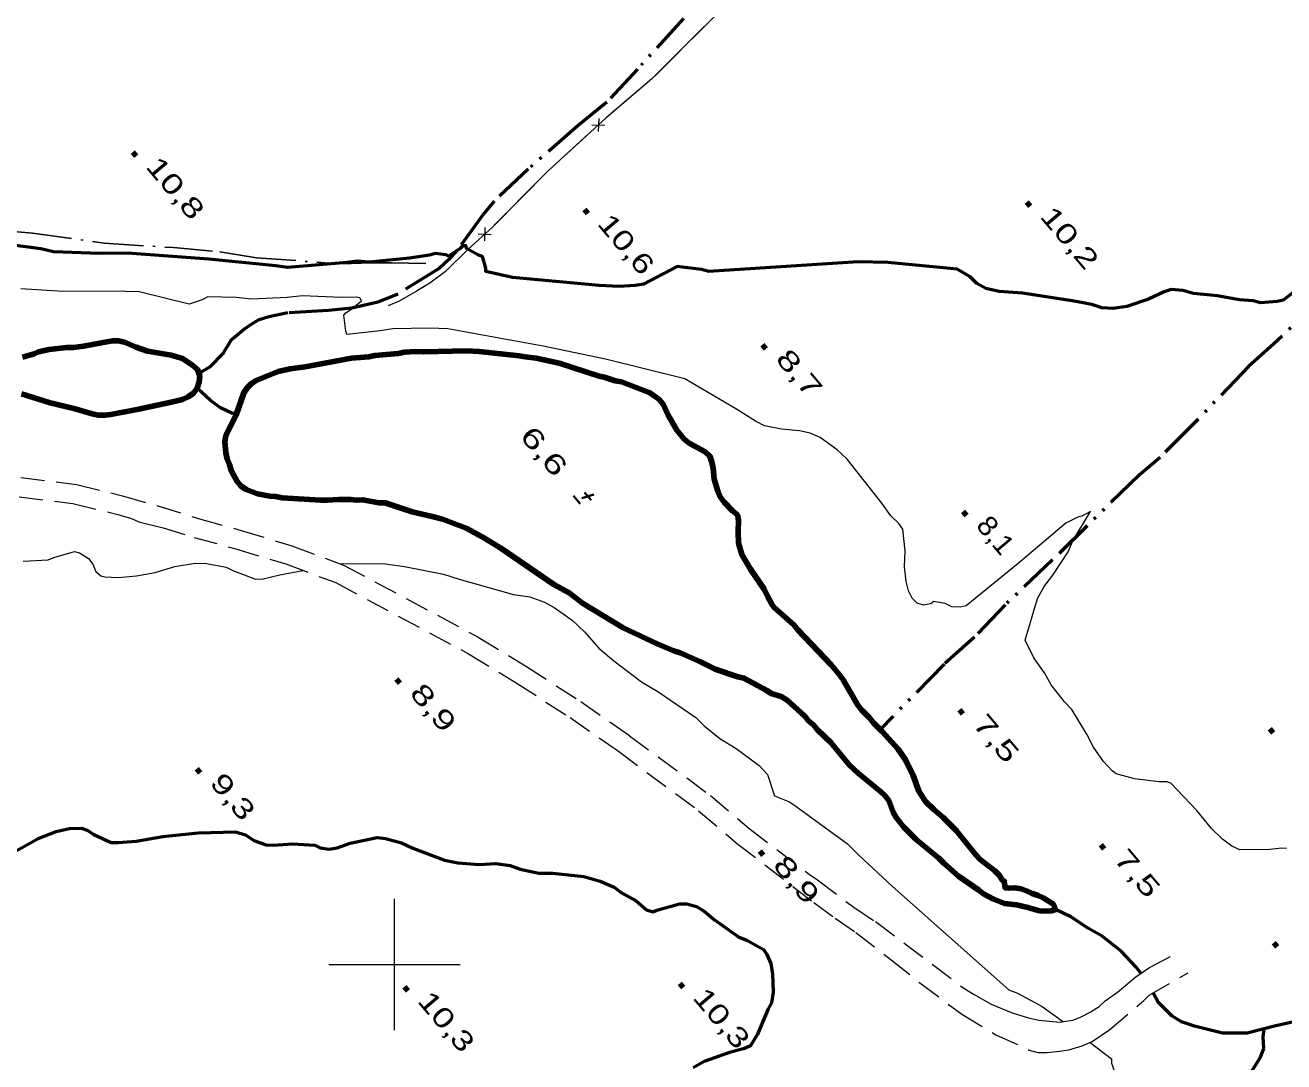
# Model space of a CAD drawing. Extents: x 386081 to 389416, y 5130568 to 5134082.
# Drawn here: x 386943.8 to 387135.3, y 5132785.2 to 5132942.9 of the extents above; entities that cross this region are included whole.
import ezdxf
from ezdxf.enums import TextEntityAlignment as Align

# ---------------------------------------------------------------- set-up
doc = ezdxf.new("R2010")
doc.units = 0
doc.header["$LTSCALE"] = 1.2
for name, pattern in [('DASH_DOUBLE_DOT', [9.2, 5, -1.2, 0.3, -1.2, 0.3, -1.2]), ('DOT_DASHED', [7.7, 5, -1.2, 0.3, -1.2]), ('MEDIUM_DASHED', [4.5, 3, -1.5])]:
    doc.linetypes.add(name, pattern=pattern)
for name, color, linetype, lineweight in [('1', 7, 'Continuous', 53), ('19', 7, 'Continuous', 13), ('2', 7, 'Continuous', 13), ('3', 7, 'Continuous', 140), ('37', 7, 'Continuous', 13), ('4', 7, 'DASH_DOUBLE_DOT', 53), ('41', 7, 'DOT_DASHED', 25), ('61', 7, 'Continuous', 13)]:
    doc.layers.add(name, color=color, linetype=linetype, lineweight=lineweight)

msp = doc.modelspace()

# ---------------------------------------------------------------- linework, layer by layer
at = {"layer": '1'}
for points in [[(387017.94, 5132904.51), (387013.9, 5132905.4), (387013.9, 5132905.9), (387013.39, 5132907.69), (387012.8, 5132907.9), (387010.96, 5132908.93), (387010.84, 5132909.38), (387010.38, 5132909.29), (387009.97, 5132908.9), (387008.27, 5132907.74), (387007.84, 5132907.93), (387006.25, 5132908.16), (387005.33, 5132907.91), (387002.3, 5132907.42), (386996.15, 5132906.83), (386994.38, 5132906.98), (386992.82, 5132906.78), (386983.74, 5132906), (386981.95, 5132906.25), (386971.76, 5132907.26), (386959.37, 5132908.18), (386955.13, 5132908.15), (386948.13, 5132908.41), (386946.21, 5132908.84), (386941.59, 5132909.48)], [(387146.62, 5132909.8), (387135.17, 5132901.03), (387134.26, 5132900.82), (387131.76, 5132900.66), (387130.63, 5132900.94), (387128.56, 5132901.09), (387125.16, 5132901.72), (387121.54, 5132902.04), (387119.95, 5132902.5), (387118.15, 5132902.66), (387117.1, 5132902.3), (387114.72, 5132901.22), (387111.42, 5132900.09), (387109.26, 5132899.78), (387107.6, 5132899.88), (387106.1, 5132900.37), (387103.4, 5132900.9), (387095.52, 5132902.11), (387092, 5132902.34), (387089.94, 5132902.82), (387088.59, 5132903.59), (387087.57, 5132904.59), (387085.61, 5132905.74), (387075.06, 5132906.78), (387070.55, 5132906.86), (387047.82, 5132905.42), (387046.72, 5132905.72), (387043.02, 5132906.16), (387037.86, 5132903.5), (387036.63, 5132903.26), (387034.16, 5132903.12), (387031.13, 5132903.3), (387017.94, 5132904.51)], [(386942.01, 5132817.01), (386945.79, 5132819.16), (386948.54, 5132820.21), (386950.58, 5132820.66), (386952.38, 5132820.72), (386953.25, 5132820.45), (386954.26, 5132819.78), (386956.9, 5132818.57), (386957.99, 5132818.53), (386960.7, 5132818.76), (386964.75, 5132819.45), (386970.18, 5132820), (386975.83, 5132820.17), (386977.35, 5132819.71), (386978.59, 5132818.88), (386980.5, 5132818.2), (386981.58, 5132818.15), (386984.49, 5132818.37), (386987.9, 5132818.13), (386988.68, 5132817.76), (386990.09, 5132817.55), (386991.27, 5132817.76), (386993.24, 5132818.43), (386997.37, 5132819.33), (386998.64, 5132819.18), (387001.06, 5132818.5), (387002.77, 5132817.71), (387007.62, 5132815.86), (387009.63, 5132815.46), (387012.89, 5132815.21), (387015.41, 5132815.38), (387017.59, 5132815.05), (387019.1, 5132814.51)], [(387019.1, 5132814.51), (387021.96, 5132813.91), (387024.06, 5132813.87), (387028.82, 5132813.36), (387031.29, 5132812.67), (387033.4, 5132811.74), (387034.54, 5132810.9), (387036.77, 5132809.67), (387038.34, 5132808.33), (387039.28, 5132807.99), (387039.93, 5132808.25), (387043.36, 5132809.24), (387044.48, 5132809.21), (387045.95, 5132808.82), (387047.1, 5132808.13), (387048.68, 5132806.8), (387052.34, 5132804.22), (387053.71, 5132803.65), (387056.14, 5132802.3), (387056.6, 5132801.63), (387057.24, 5132800.13), (387057.52, 5132798.53), (387057.63, 5132795.76), (387057.35, 5132794.15), (387056.86, 5132793.25), (387055.24, 5132789.38), (387054.18, 5132787.63), (387053.27, 5132787.21), (387050.94, 5132786.59), (387047.1, 5132785.26), (387045.42, 5132784.3)]]:
    msp.add_lwpolyline(points, dxfattribs=at)
at = {"layer": '19', "linetype": 'MEDIUM_DASHED'}
for points in [[(386943.17, 5132874.05), (386951.61, 5132873.01), (386958.65, 5132871.28), (386964.01, 5132869.74), (386970.33, 5132867.78)], [(386942.92, 5132871.13), (386951.08, 5132870.13), (386957.9, 5132868.45), (386960, 5132867.84), (386961.11, 5132867.34), (386964.67, 5132866.47), (386969.51, 5132864.97), (386975.88, 5132863.22), (386983.45, 5132860.92), (386991.06, 5132858.08), (387011.28, 5132847.26), (387018.51, 5132842.84), (387026.72, 5132837.55), (387034.06, 5132832.43), (387046.27, 5132823.38), (387052.05, 5132818.47), (387063.79, 5132809.4), (387067.02, 5132807.04), (387070.18, 5132804.86), (387075.57, 5132800.7)], [(386970.33, 5132867.78), (386976.69, 5132866.03), (386984.39, 5132863.69), (386992.27, 5132860.75), (387012.74, 5132849.8), (387020.07, 5132845.33), (387028.35, 5132839.98), (387035.77, 5132834.8), (387048.09, 5132825.68), (387053.89, 5132820.75), (387063.07, 5132813.71), (387064.37, 5132812.85), (387069.88, 5132808.69), (387073.17, 5132806.51), (387086.6, 5132796.41), (387088.21, 5132795.41), (387090.76, 5132793.98), (387093.95, 5132792.64), (387096.46, 5132791.86), (387098.04, 5132791.51), (387101.17, 5132791.22), (387103.19, 5132791.55), (387104.38, 5132791.98), (387105.85, 5132792.75), (387107.22, 5132793.62), (387108.13, 5132794.45), (387110, 5132795.81), (387112.79, 5132798.13), (387114.86, 5132799.56), (387119.3, 5132801.84)], [(387075.57, 5132800.7), (387079.91, 5132797.22), (387086.29, 5132792.43), (387091.5, 5132789.32), (387096.56, 5132786.98), (387097.89, 5132786.63), (387099.28, 5132786.59), (387101.18, 5132786.8), (387102.58, 5132787.02), (387104.6, 5132787.6), (387106.13, 5132788.3), (387108.81, 5132790.09), (387113.98, 5132794.52), (387114.79, 5132795.32), (387120.74, 5132798.72)]]:
    msp.add_lwpolyline(points, dxfattribs=at)
at = {"layer": '2'}
for points in [[(387127.4, 5132817.97), (387125.94, 5132819.04), (387124.3, 5132820.67), (387122.06, 5132823.4), (387118.11, 5132827.57), (387117.48, 5132827.78), (387116.32, 5132827.8), (387112.58, 5132828.26), (387109.78, 5132829), (387109.16, 5132829.47), (387107.86, 5132830.88), (387106.32, 5132833.07), (387105.37, 5132834.95), (387103.05, 5132838.79), (387101.92, 5132839.94), (387099.9, 5132842.51), (387098.86, 5132844.37), (387097.24, 5132846.62), (387095.96, 5132849.32), (387097.82, 5132855.69), (387098.81, 5132857.5), (387100.16, 5132859.21), (387102.49, 5132862.76), (387103.21, 5132864.46), (387105.9, 5132868.92), (387104.54, 5132868.2), (387103.93, 5132868.04), (387102.12, 5132867.15), (387094.88, 5132860.99), (387086.98, 5132854.57), (387086.06, 5132854.36), (387084.8, 5132854.4), (387083.77, 5132854.9), (387082.06, 5132855.2), (387081.6, 5132854.88), (387080.48, 5132854.65), (387079.53, 5132854.98), (387078.76, 5132855.73), (387078.2, 5132856.82), (387077.82, 5132858.26), (387077.58, 5132860.47), (387077.69, 5132862.92), (387077.32, 5132866.21), (387076.72, 5132867.08), (387075.53, 5132868.26), (387074.15, 5132870.19), (387068.84, 5132876.88), (387067.34, 5132878.26), (387064.76, 5132880.16), (387063.22, 5132880.8), (387061.59, 5132881.16), (387058.9, 5132881.4), (387056.31, 5132881.93), (387054.92, 5132882.63), (387052.18, 5132884.38), (387044.18, 5132889.09), (387032.08, 5132892.05), (387022.62, 5132894.03), (387008.12, 5132896.66), (387005.39, 5132896.79), (386999.75, 5132896.71), (386997.81, 5132896.36), (386992.76, 5132895.8), (386992.61, 5132896.34), (386992.31, 5132898.78), (386992.63, 5132899.19), (386993.36, 5132899.61), (386995, 5132900.96), (386994.73, 5132901.41), (386994.22, 5132901.48), (386991.91, 5132901.45), (386986.02, 5132901.68), (386983.69, 5132901.45), (386978.23, 5132901.22), (386975.93, 5132901.45), (386971.63, 5132901.55), (386970.75, 5132901.08), (386968.77, 5132900.44), (386961.17, 5132902.29), (386959.13, 5132902.36), (386948.81, 5132902.4), (386943.17, 5132902.76)], [(386943.51, 5132861.37), (386947.34, 5132861.54), (386948.2, 5132861.9), (386951.34, 5132862.8), (386952.09, 5132862.59), (386953.45, 5132861.76), (386954.12, 5132860.9), (386954.56, 5132859.76), (386955.31, 5132859.11), (386955.93, 5132858.97), (386957.99, 5132858.87), (386960.74, 5132859.09), (386963.58, 5132859.63), (386966.61, 5132860.54), (386969.69, 5132861.05), (386971.42, 5132861.01), (386974.41, 5132860.45), (386975.39, 5132859.95), (386978.88, 5132858.59), (386980.03, 5132858.68), (386982.54, 5132859.26), (386986.08, 5132859.94)], [(386991.78, 5132860.93), (386993.59, 5132861.01), (386998.63, 5132860.92), (387001.54, 5132860.53), (387007.48, 5132859.38), (387009.82, 5132858.62), (387018.09, 5132856.28), (387020.6, 5132855.92), (387022.83, 5132855.13), (387024.31, 5132854.3), (387027.01, 5132852.38), (387028.92, 5132850.59), (387031.1, 5132848.13), (387033.37, 5132846.18), (387037.59, 5132842.99), (387040.06, 5132841.51), (387045.86, 5132837.57), (387047.12, 5132836.28), (387049.51, 5132834.37), (387052, 5132832.83), (387055.46, 5132830.26), (387056.77, 5132828.88), (387057.79, 5132825.63), (387060.09, 5132824.75), (387061.28, 5132823.95), (387068.92, 5132818.34), (387070.63, 5132816.62), (387075.78, 5132811.84), (387093.48, 5132796.16), (387094.76, 5132795.61), (387098.53, 5132793.58), (387100.86, 5132791.94), (387101.69, 5132791.31)], [(387135.7, 5132817.62), (387134.98, 5132817.68), (387133.18, 5132817.51), (387128.58, 5132817.45), (387127.4, 5132817.97)], [(387105.81, 5132788.15), (387109.08, 5132785.65), (387109.1, 5132785.01), (387109.53, 5132783.73), (387110.16, 5132783.13), (387111.33, 5132782.47), (387113.14, 5132781.86), (387114.5, 5132781.8), (387117.66, 5132781.37), (387119.1, 5132780.7), (387120.07, 5132779.78), (387120.46, 5132778.99), (387120.66, 5132777.8), (387121.39, 5132775.93), (387121.92, 5132775.69), (387123.89, 5132775.19), (387125.1, 5132774.47), (387127.85, 5132773.26), (387132.17, 5132771.73), (387135.62, 5132770.88)]]:
    msp.add_lwpolyline(points, dxfattribs=at)
at = {"layer": '3'}
for p, q in [((386960.18, 5132923.54), (386960.69, 5132922.93)), ((387096.21, 5132915.97), (387096.72, 5132915.36)), ((387028.89, 5132914.84), (387029.4, 5132914.23)), ((387056, 5132894.26), (387056.51, 5132893.65)), ((387086.5, 5132868.9), (387087.01, 5132868.29)), ((387000.33, 5132843.41), (387000.84, 5132842.8)), ((387085.97, 5132838.73), (387086.48, 5132838.12)), ((387133.16, 5132835.83), (387133.67, 5132835.22)), ((386969.92, 5132829.77), (386970.43, 5132829.16)), ((387107.43, 5132818.21), (387107.94, 5132817.6)), ((387055.59, 5132817.24), (387056.1, 5132816.63)), ((387133.75, 5132803.28), (387134.26, 5132802.67)), ((387001.53, 5132796.6), (387002.04, 5132795.99)), ((387043.4, 5132797.12), (387043.91, 5132796.51))]:
    msp.add_line(p, q, dxfattribs=at)
at = {"layer": '3', "lineweight": 35}
for p, q in [((387027.23, 5132871.29), (387028.27, 5132870.07)), ((387030.33, 5132871.5), (387028.51, 5132870.93)), ((387028.9, 5132871.79), (387029.91, 5132870.6))]:
    msp.add_line(p, q, dxfattribs=at)
at = {"layer": '37'}
for p, q in [((387047.12, 5132942.67), (387040.05, 5132935.6)), ((387031.07, 5132928.7), (387030.98, 5132926.7)), ((387030.02, 5132927.74), (387032.02, 5132927.65)), ((387022.22, 5132919.54), (387015.18, 5132912.44)), ((387012.72, 5132911.13), (387014.72, 5132911.03)), ((387013.76, 5132912.08), (387013.67, 5132910.08))]:
    msp.add_line(p, q, dxfattribs=at)
for points in [[(387125.82, 5133019.49), (387121.76, 5133015.59), (387101.87, 5132995.9), (387095.74, 5132990.08), (387090.18, 5132984.57), (387075.12, 5132970.41), (387066.66, 5132961.94), (387059.48, 5132955.07), (387057.05, 5132952.29), (387051.36, 5132946.91), (387039.12, 5132934.67), (387032.22, 5132928.79), (387023.39, 5132920.73), (387014.92, 5132912.17), (387011.2, 5132908.8), (387007.75, 5132905.4), (387005.4, 5132903.65), (387003.47, 5132902.46), (387000.69, 5132900.88), (386999.03, 5132900.17)], [(387040.05, 5132935.6), (387039.12, 5132934.67), (387032.51, 5132929.03)], [(387029.54, 5132926.35), (387023.39, 5132920.73), (387022.22, 5132919.54)], [(387012.23, 5132909.74), (387011.2, 5132908.8), (387007.75, 5132905.4), (387005.4, 5132903.65), (387004.69, 5132903.21)], [(387004.69, 5132903.21), (387003.47, 5132902.46), (387000.69, 5132900.88), (386999.03, 5132900.17)]]:
    msp.add_lwpolyline(points, dxfattribs=at)
at = {"layer": '4'}
for points in [[(387211.6, 5132970.07), (387208.97, 5132967.47), (387196.15, 5132955.68), (387191.26, 5132950.6), (387188.69, 5132947.69), (387185.68, 5132944.47), (387182.68, 5132941.87), (387172.51, 5132932.76), (387168.12, 5132928.55), (387162.46, 5132923.39), (387155.7, 5132916), (387151.54, 5132912.08), (387143.02, 5132903.19), (387133.78, 5132894.38), (387129.9, 5132890.94), (387121.49, 5132882.16), (387116.47, 5132877.1), (387113.28, 5132874.44), (387100.11, 5132861.57), (387092.9, 5132854.69), (387088.22, 5132849.77), (387083.61, 5132845.66), (387073.87, 5132835.76)], [(387043.95, 5132943.89), (387036.96, 5132936.17), (387032.31, 5132931.18), (387027.96, 5132927.62), (387020.34, 5132920.99), (387015.18, 5132916.11), (387013.65, 5132914.3), (387009.57, 5132908.69), (387008.2, 5132907.19), (387006.78, 5132905.86), (387000.51, 5132901.98), (386997.46, 5132900.75), (386993.51, 5132899.83), (386989.96, 5132899.45), (386983.79, 5132899.11), (386980.87, 5132898.51), (386979.27, 5132897.99), (386978.1, 5132897.3), (386977.24, 5132896.67), (386975.13, 5132894.9), (386973.96, 5132892.97), (386971.84, 5132890.83), (386970.26, 5132889.88)], [(386976, 5132883.81), (386975.37, 5132883.79), (386973.51, 5132884.66), (386972.02, 5132885.78), (386969.97, 5132887.67)], [(387113.54, 5132798.65), (387112.84, 5132799.6), (387110.54, 5132802.02), (387107.65, 5132804.3), (387105.6, 5132805.48), (387102.87, 5132807.23), (387100.55, 5132808.36)], [(387146.41, 5132789.01), (387146.07, 5132789.5), (387144.82, 5132790.74), (387142.8, 5132791.52), (387141.18, 5132791.77), (387139.37, 5132791.84), (387134.06, 5132790.67), (387129.69, 5132789.56), (387125.98, 5132789.54), (387121.68, 5132790.61), (387119.75, 5132791.29), (387118.26, 5132792.17), (387116.18, 5132794.25), (387115.43, 5132795.69)], [(387129.84, 5132782.8), (387131.7, 5132785.81), (387132.27, 5132787.23), (387132.15, 5132788.97), (387132.31, 5132790.23)]]:
    msp.add_lwpolyline(points, dxfattribs=at)
at = {"layer": '4', "linetype": 'Continuous', "lineweight": 90}
for points in [[(386943.43, 5132892.38), (386945.17, 5132892.87), (386945.86, 5132893.18), (386947.48, 5132893.55), (386950.16, 5132893.86), (386951.15, 5132893.86), (386952.71, 5132894.04), (386956.26, 5132894.72), (386957.13, 5132894.84), (386958, 5132894.84), (386958.94, 5132894.65), (386960.68, 5132893.91), (386962.42, 5132893.28), (386966.02, 5132892.66), (386967.77, 5132892.16), (386969.32, 5132891.1), (386970.06, 5132890.48), (386970.37, 5132889.55), (386970.3, 5132888.62), (386969.97, 5132887.67), (386969.42, 5132886.88), (386968.61, 5132886.32), (386967.73, 5132885.95), (386966.05, 5132885.52), (386961.13, 5132884.47), (386956.83, 5132883.67), (386955.95, 5132883.55), (386954.96, 5132883.55), (386954.02, 5132883.74), (386951.23, 5132884.55), (386947.62, 5132885.42), (386943.27, 5132886.8)], [(387083.56, 5132815.42), (387082.81, 5132816.17), (387079.34, 5132819.03), (387077.48, 5132820.9), (387076.3, 5132822.33), (387075.87, 5132823.14), (387075.19, 5132824.94), (387074.57, 5132825.68), (387073.95, 5132826.31), (387070.54, 5132829.11), (387069.23, 5132830.29), (387066.38, 5132833.77), (387064.34, 5132835.7), (387063.72, 5132836.45), (387062.97, 5132837.07), (387062.42, 5132837.76), (387059.75, 5132840.18), (387058.82, 5132840.74), (387057.32, 5132841.24), (387056.64, 5132841.68), (387053.16, 5132843.55), (387052.22, 5132843.74), (387048.8, 5132844.92), (387046.57, 5132846.04), (387043.46, 5132847.42), (387042.52, 5132847.73), (387039.97, 5132848.79), (387034.81, 5132851.22), (387028.6, 5132854.96), (387026.55, 5132856.51), (387024.26, 5132857.82), (387016.18, 5132863.3), (387013.33, 5132865.04), (387010.91, 5132866.35), (387007.3, 5132867.72), (387005.74, 5132868.16), (387002.7, 5132868.84), (386998.59, 5132870.22), (386997.6, 5132870.22), (386995.17, 5132870.66), (386994.23, 5132870.6), (386993.36, 5132870.72), (386991.5, 5132870.73), (386989.75, 5132870.6), (386988.75, 5132870.61), (386982.9, 5132870.99), (386981.97, 5132871.18), (386981.04, 5132871.24), (386979.17, 5132871.61), (386977.43, 5132872.24), (386976.62, 5132872.8), (386976.07, 5132873.48), (386975.14, 5132875.16), (386974.9, 5132876.03), (386974.53, 5132876.9), (386974.35, 5132877.83), (386974.17, 5132879.51), (386974.36, 5132880.44), (386975.93, 5132883.6), (386977.07, 5132886.95), (386977.64, 5132887.76), (386978.26, 5132888.37), (386978.95, 5132888.81), (386982.32, 5132890.17), (386984.13, 5132890.6), (386986.43, 5132890.91), (386993.48, 5132892.2), (386996.09, 5132892.45), (386997.03, 5132892.63), (387000.58, 5132892.94), (387001.52, 5132893.12), (387003.26, 5132893.24), (387004.45, 5132893.18), (387010.99, 5132893.35), (387012.86, 5132893.23), (387018.96, 5132892.6), (387019.89, 5132892.41), (387021.57, 5132892.22), (387025.06, 5132891.47), (387031.16, 5132889.48), (387031.9, 5132889.35), (387033.58, 5132888.79), (387034.52, 5132888.6), (387035.45, 5132888.29), (387038.75, 5132886.98), (387039.43, 5132886.54), (387040.24, 5132885.98), (387040.86, 5132885.24), (387041.66, 5132883.56), (387042.95, 5132881.26), (387044.07, 5132879.89), (387044.81, 5132879.27), (387047.24, 5132877.96), (387047.98, 5132877.34), (387048.29, 5132876.41), (387048.47, 5132875.48), (387048.65, 5132873.8), (387049.2, 5132872), (387049.57, 5132871.13), (387050.13, 5132870.32), (387051.43, 5132869.01)], [(387051.43, 5132869.01), (387052.17, 5132868.39), (387052.35, 5132867.58), (387052.28, 5132865.78), (387052.34, 5132864.1), (387052.82, 5132862.36), (387054.18, 5132860.13), (387056.22, 5132857.08), (387056.78, 5132855.9), (387057.46, 5132854.72), (387057.77, 5132854.28), (387060.75, 5132851.67), (387061.37, 5132850.92), (387066.45, 5132845.57), (387067.69, 5132844.08), (387068.25, 5132843.27), (387070.47, 5132839.42), (387071.03, 5132838.73), (387072.27, 5132837.49), (387072.89, 5132836.74), (387074.19, 5132835.43), (387076.61, 5132832.76), (387077.72, 5132831.14), (387078.89, 5132828.72), (387079.75, 5132826.36), (387080.8, 5132824.8), (387082.04, 5132823.56), (387083.47, 5132822.37), (387085.52, 5132820.32), (387088.43, 5132816.65), (387089.11, 5132815.97), (387091.35, 5132814.22), (387092.03, 5132813.54), (387092.52, 5132812.79), (387092.77, 5132812.67), (387092.89, 5132811.67), (387093.45, 5132811.61), (387094.39, 5132811.67), (387095.32, 5132811.48), (387096.26, 5132811.17), (387097, 5132810.79), (387097.94, 5132810.48), (387098.68, 5132810.11), (387100.24, 5132809.17), (387100.55, 5132808.36), (387099.98, 5132808.18), (387099.05, 5132808.12), (387098.11, 5132808.18), (387096.37, 5132808.68), (387094.62, 5132809.06), (387092.82, 5132809.25), (387091.14, 5132809.94), (387089.58, 5132810.75), (387088.9, 5132811.31), (387085.79, 5132813.43), (387083.56, 5132815.42)]]:
    msp.add_lwpolyline(points, dxfattribs=at)
at = {"layer": '41'}
msp.add_lwpolyline([(386901.02, 5132910.44), (386907.04, 5132910.9), (386910.88, 5132911), (386915.35, 5132911.22), (386921.67, 5132911.56), (386930.47, 5132911.89), (386940.35, 5132911.65), (386944.93, 5132911.25), (386955.83, 5132909.72), (386966.36, 5132909.04), (386973.42, 5132908.39), (386978.99, 5132907.5), (386990.69, 5132906.63), (386993.42, 5132906.62), (386996.52, 5132906.73), (386999.5, 5132906.71), (387004.76, 5132906.62)], dxfattribs=at)
at = {"layer": '61'}
for p, q in [((387000, 5132790), (387000, 5132810)), ((386990, 5132800), (387010, 5132800))]:
    msp.add_line(p, q, dxfattribs=at)

# ---------------------------------------------------------------- texts
at = {"layer": '3'}
for s, width, p in [('10,8   ', 1.4, (386962.01, 5132921.32)), ('10,2   ', 1.4, (387098.04, 5132913.75)), ('10,6   ', 1.35, (387030.72, 5132912.62)), ('8,7    ', 1.45, (387057.83, 5132892.04)), ('8,1    ', 1.1, (387088.33, 5132866.68)), ('8,9    ', 1.45, (387002.16, 5132841.19)), ('7,5    ', 1.45, (387087.8, 5132836.51)), ('9,3    ', 1.4, (386971.75, 5132827.55)), ('7,5    ', 1.45, (387109.26, 5132815.99)), ('8,9    ', 1.45, (387057.42, 5132815.02)), ('10,3   ', 1.35, (387003.36, 5132794.38)), ('10,3   ', 1.35, (387045.23, 5132794.9))]:
    msp.add_text(s, height=3, rotation=310.294, dxfattribs=dict(at, width=width)).set_placement(p)
at = {"layer": '3', "width": 1.5}
msp.add_text('    6,6', height=3, rotation=310.294, dxfattribs=at).set_placement((387019.453, 5132879.655), align=Align.CENTER)

doc.saveas('drawing.dxf')
